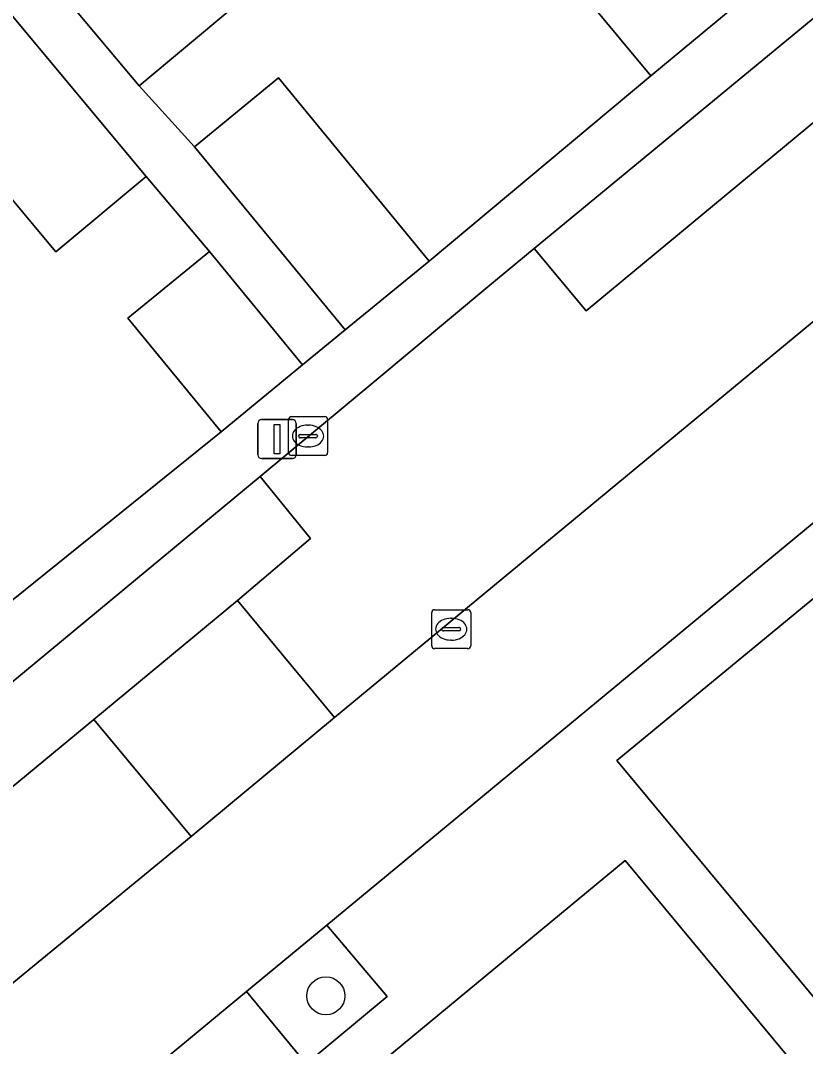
# Model space of a CAD drawing. Extents: x 159039 to 160102, y 381214 to 382524.
# Drawn here: x 159667.67 to 159687.82, y 381946.85 to 381973.2 of the extents above; entities that cross this region are included whole.
import ezdxf

# ---------------------------------------------------------------- set-up
doc = ezdxf.new("R2010")
doc.units = 0
for name, color, linetype in [('IMGEO_Boom', 7, 'Continuous'), ('IMGEO_Erf', 7, 'Continuous'), ('IMGEO_Groenvoorziening', 7, 'Continuous'), ('IMGEO_Kolk', 7, 'Continuous'), ('IMGEO_Lichtmast', 7, 'Continuous'), ('IMGEO_Muur', 7, 'Continuous'), ('IMGEO_Pand', 7, 'Continuous'), ('IMGEO_Parkeervlak_open', 7, 'Continuous'), ('IMGEO_Rijbaan_lokaal_open', 7, 'Continuous'), ('IMGEO_Voetpad_open', 7, 'Continuous')]:
    doc.layers.add(name, color=color, linetype=linetype)

msp = doc.modelspace()

# ---------------------------------------------------------------- linework, layer by layer
at = {"layer": 'IMGEO_Boom'}
msp.add_circle((159675.512, 381948.146), 0.489, dxfattribs=at)
at = {"layer": 'IMGEO_Erf'}
for points in [[(159665.677, 381977.539), (159668.052, 381979.53), (159670.554, 381976.544), (159673.098, 381973.508), (159670.722, 381971.517), (159672.144, 381969.954), (159674.3, 381971.724), (159678.165, 381967.019), (159683.852, 381971.779), (159679.922, 381976.516), (159676.089, 381981.136)], [(159667.222, 381958.11), (159672.822, 381962.633), (159670.428, 381965.548), (159672.521, 381967.267), (159670.9, 381969.194), (159668.58, 381967.254), (159664.779, 381971.797)]]:
    msp.add_lwpolyline(points, dxfattribs=at)
at = {"layer": 'IMGEO_Groenvoorziening'}
for points in [[(159696.14, 381953.863), (159690.668, 381960.527), (159682.985, 381954.193), (159688.487, 381947.57), (159691.112, 381949.728)], [(159677.376, 381938.307), (159680.935, 381941.223), (159687.332, 381946.642), (159683.195, 381951.619), (159673.184, 381943.338)], [(159675.537, 381949.959), (159673.476, 381948.254), (159675.003, 381946.403), (159677.085, 381948.13)]]:
    msp.add_lwpolyline(points, close=True, dxfattribs=at)
at = {"layer": 'IMGEO_Kolk'}
for p, q in [((159674.555, 381962.097), (159674.555, 381962.949)), ((159674.63, 381963.023), (159675.482, 381963.023)), ((159675.556, 381962.949), (159675.556, 381962.097)), ((159675.043, 381962.803), (159675.068, 381962.803)), ((159674.814, 381962.517), (159674.814, 381962.529)), ((159675.252, 381962.48), (159674.854, 381962.48)), ((159674.857, 381962.566), (159675.255, 381962.566)), ((159675.298, 381962.529), (159675.298, 381962.517)), ((159675.066, 381962.243), (159675.041, 381962.243)), ((159675.482, 381962.023), (159674.63, 381962.023)), ((159678.229, 381957.137), (159678.229, 381957.989)), ((159678.304, 381958.063), (159679.156, 381958.063)), ((159678.717, 381957.843), (159678.742, 381957.843)), ((159679.23, 381957.989), (159679.23, 381957.137)), ((159678.531, 381957.606), (159678.929, 381957.606)), ((159678.488, 381957.557), (159678.488, 381957.569)), ((159678.926, 381957.52), (159678.528, 381957.52)), ((159678.972, 381957.569), (159678.972, 381957.557)), ((159679.156, 381957.063), (159678.304, 381957.063)), ((159678.74, 381957.283), (159678.715, 381957.283))]:
    msp.add_line(p, q, dxfattribs=at)
for points in [[(159674.555, 381962.097), (159674.555, 381962.949)], [(159674.63, 381963.023), (159675.482, 381963.023)], [(159675.556, 381962.949), (159675.556, 381962.097)], [(159675.482, 381962.023), (159674.63, 381962.023)], [(159678.229, 381957.137), (159678.229, 381957.989)], [(159678.304, 381958.063), (159679.156, 381958.063)], [(159679.23, 381957.989), (159679.23, 381957.137)], [(159679.156, 381957.063), (159678.304, 381957.063)]]:
    msp.add_lwpolyline(points, dxfattribs=at)
for centre, radius, start, end in [((159674.632, 381962.947), 0.0765, 91.552, 178.448), ((159674.632, 381962.947), 0.0765, 91.552, 178.448), ((159675.48, 381962.947), 0.0765, 1.552, 88.448), ((159675.48, 381962.947), 0.0765, 1.552, 88.448), ((159674.854, 381962.526), 0.0403, 85.8775, 175.7526), ((159674.851, 381962.516), 0.0366, 178.938, 274.7102), ((159675.255, 381962.523), 0.043, 264.8664, 352.4533), ((159675.259, 381962.528), 0.0386, 1.7309, 96.639), ((159674.632, 381962.099), 0.0765, 181.552, 268.448), ((159674.632, 381962.099), 0.0765, 181.552, 268.448), ((159675.48, 381962.099), 0.0765, 271.552, 358.448), ((159675.48, 381962.099), 0.0765, 271.552, 358.448), ((159678.306, 381957.987), 0.0765, 91.552, 178.448), ((159678.306, 381957.987), 0.0765, 91.552, 178.448), ((159679.154, 381957.987), 0.0765, 1.552, 88.448), ((159679.154, 381957.987), 0.0765, 1.552, 88.448), ((159678.528, 381957.566), 0.0403, 85.8775, 175.7526), ((159678.933, 381957.568), 0.0386, 1.7309, 96.639), ((159678.525, 381957.556), 0.0366, 178.938, 274.7102), ((159678.929, 381957.563), 0.043, 264.8664, 352.4533), ((159678.306, 381957.139), 0.0765, 181.552, 268.448), ((159678.306, 381957.139), 0.0765, 181.552, 268.448), ((159679.154, 381957.139), 0.0765, 271.552, 358.448), ((159679.154, 381957.139), 0.0765, 271.552, 358.448)]:
    msp.add_arc(centre, radius, start, end, dxfattribs=at)
for centre, major_axis, ratio, start_param, end_param in [((159675.042, 381962.523), (-0.387, 0.002), 0.722429, 4.712389, 7.853982), ((159675.067, 381962.523), (-0.39, 0.002), 0.717154, 1.570796, 4.712389), ((159678.716, 381957.563), (-0.387, 0.002), 0.722429, 4.712389, 7.853982), ((159678.741, 381957.563), (-0.39, 0.002), 0.717154, 1.570796, 4.712389)]:
    msp.add_ellipse(centre, major_axis=major_axis, ratio=ratio, start_param=start_param, end_param=end_param, dxfattribs=at)
at = {"layer": 'IMGEO_Lichtmast'}
for p, q in [((159673.763, 381962.045), (159673.763, 381962.845)), ((159673.763, 381962.845), (159673.763, 381962.045)), ((159673.863, 381962.945), (159674.653, 381962.945)), ((159674.653, 381962.945), (159673.863, 381962.945)), ((159674.753, 381962.845), (159674.753, 381962.045)), ((159674.753, 381962.045), (159674.753, 381962.845)), ((159674.653, 381961.945), (159673.863, 381961.945)), ((159673.863, 381961.945), (159674.653, 381961.945))]:
    msp.add_line(p, q, dxfattribs=at)
msp.add_lwpolyline([(159674.183, 381962.82), (159674.333, 381962.82), (159674.333, 381962.07), (159674.183, 381962.07), (159674.183, 381962.82)], dxfattribs=at)
for centre, start, end in [((159673.863, 381962.845), 90, 180), ((159673.863, 381962.845), 90, 180), ((159674.653, 381962.845), 0, 90), ((159674.653, 381962.845), 360, 90), ((159673.863, 381962.045), 180, 270), ((159673.863, 381962.045), 180, 270), ((159674.653, 381962.045), 270, 0), ((159674.653, 381962.045), 270, 0)]:
    msp.add_arc(centre, 0.1, start, end, dxfattribs=at)
at = {"layer": 'IMGEO_Muur'}
msp.add_lwpolyline([(159678.165, 381967.019), (159683.852, 381971.779)], dxfattribs=at)
at = {"layer": 'IMGEO_Pand'}
for points in [[(159686.34, 381981.841), (159679.922, 381976.516), (159683.852, 381971.779), (159690.27, 381977.104)], [(159670.554, 381976.544), (159668.169, 381974.565), (159670.722, 381971.517), (159673.098, 381973.508)], [(159664.779, 381971.797), (159668.58, 381967.254), (159670.9, 381969.194), (159667.115, 381973.717)], [(159676.009, 381965.248), (159678.165, 381967.019), (159674.3, 381971.724), (159672.144, 381969.954)], [(159672.822, 381962.633), (159674.915, 381964.352), (159672.521, 381967.267), (159670.428, 381965.548)]]:
    msp.add_lwpolyline(points, close=True, dxfattribs=at)
at = {"layer": 'IMGEO_Parkeervlak_open'}
for points in [[(159690.07, 381974.945), (159680.862, 381967.342), (159682.198, 381965.74), (159693.826, 381975.39)], [(159692.556, 381969.219), (159675.735, 381955.294), (159672.054, 381952.235), (159658.001, 381940.7)], [(159659.309, 381936.529), (159661.888, 381938.663), (159663.941, 381940.362), (159667.211, 381943.069), (159670.004, 381945.38), (159673.476, 381948.254), (159675.537, 381949.959), (159693.83, 381965.098)]]:
    msp.add_lwpolyline(points, dxfattribs=at)
msp.add_lwpolyline([(159659.769, 381949.834), (159661.06, 381948.222), (159669.554, 381955.245), (159673.24, 381958.3), (159675.118, 381959.893), (159673.826, 381961.489)], close=True, dxfattribs=at)
at = {"layer": 'IMGEO_Rijbaan_lokaal_open'}
msp.add_lwpolyline([(159693.826, 381975.39), (159682.198, 381965.74), (159680.862, 381967.342), (159679.672, 381966.36), (159676.773, 381963.933), (159673.826, 381961.489), (159675.118, 381959.893), (159673.24, 381958.3), (159675.735, 381955.294), (159692.556, 381969.219)], dxfattribs=at)
for points in [[(159675.735, 381955.294), (159673.24, 381958.3), (159669.554, 381955.245), (159672.054, 381952.235)], [(159669.554, 381955.245), (159661.06, 381948.222), (159659.769, 381949.834), (159657.442, 381947.905), (159652.154, 381943.516), (159649.586, 381941.383), (159650.867, 381939.766), (159641.997, 381932.408), (159640.703, 381934.004), (159636.733, 381930.706), (159633.809, 381928.298), (159629.825, 381924.985), (159632.286, 381922.003), (159633.509, 381923.021), (159634.804, 381921.508), (159635.327, 381921.942), (159638.23, 381924.343), (159658.001, 381940.7), (159672.054, 381952.235)]]:
    msp.add_lwpolyline(points, close=True, dxfattribs=at)
at = {"layer": 'IMGEO_Voetpad_open'}
msp.add_lwpolyline([(159670.722, 381971.517), (159668.169, 381974.565), (159665.677, 381977.539), (159664.585, 381977.889), (159664.02, 381977.417), (159664.647, 381976.667), (159667.115, 381973.717), (159670.9, 381969.194), (159672.521, 381967.267), (159674.915, 381964.352), (159676.009, 381965.248), (159672.144, 381969.954)], close=True, dxfattribs=at)
for points in [[(159693.826, 381975.39), (159690.986, 381977.662), (159690.27, 381977.104), (159683.852, 381971.779), (159678.165, 381967.019), (159676.009, 381965.248), (159674.915, 381964.352), (159672.822, 381962.633), (159667.222, 381958.11), (159660.763, 381952.805), (159657.296, 381949.939), (159655.408, 381948.24), (159652.285, 381945.644), (159650.398, 381944.197), (159646.885, 381941.272), (159640.403, 381935.953), (159635.493, 381931.77), (159632.744, 381929.514)], [(159657.442, 381947.905), (159659.769, 381949.834), (159673.826, 381961.489), (159676.773, 381963.933), (159679.672, 381966.36), (159680.862, 381967.342), (159690.07, 381974.945)], [(159662.402, 381934.418), (159673.184, 381943.338), (159683.195, 381951.619), (159687.332, 381946.642), (159687.707, 381946.19), (159688.853, 381947.129), (159688.487, 381947.57), (159682.985, 381954.193), (159690.668, 381960.527), (159697.659, 381966.291)], [(159693.83, 381965.098), (159675.537, 381949.959), (159677.085, 381948.13), (159675.003, 381946.403), (159673.476, 381948.254), (159670.004, 381945.38), (159671.721, 381943.268), (159668.953, 381940.988), (159667.211, 381943.069), (159663.941, 381940.362), (159665.504, 381938.503), (159663.427, 381936.812), (159661.888, 381938.663)]]:
    msp.add_lwpolyline(points, dxfattribs=at)

doc.saveas('drawing.dxf')
